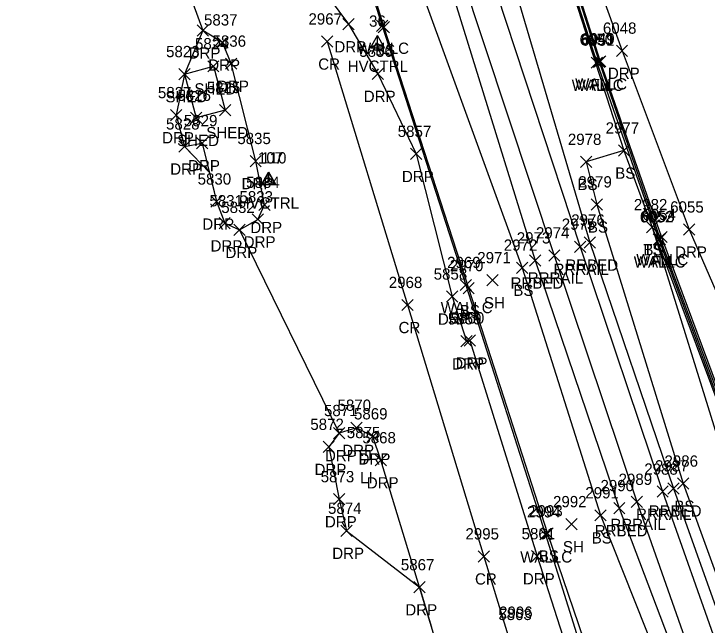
# Model space of a CAD drawing. Extents: x 1462668 to 1465147, y 550359 to 557351.
# Drawn here: x 1464320.6 to 1464443.6, y 553200.7 to 553309.1 of the extents above; entities that cross this region are included whole.
import ezdxf

# ---------------------------------------------------------------- set-up
doc = ezdxf.new("R2010")
doc.units = 0
for name, color, linetype in [('C_A', 7, 'Continuous'), ('C_I', 7, 'Continuous'), ('CPSM', 7, 'Continuous'), ('L_A', 7, 'Continuous'), ('L_I', 7, 'Continuous'), ('L_TIC', 7, 'Continuous'), ('LBC', 7, 'Continuous'), ('LELB', 7, 'Continuous'), ('Level 6', 7, 'Continuous'), ('LFNC', 7, 'Continuous'), ('LW', 7, 'Continuous'), ('P_A', 7, 'Continuous'), ('P_I', 7, 'Continuous'), ('P_TIC', 7, 'Continuous'), ('PRC', 7, 'Continuous'), ('R_A', 7, 'Continuous'), ('R_I', 7, 'Continuous'), ('R_TIC', 7, 'Continuous'), ('RDP', 7, 'Continuous'), ('RR', 7, 'Continuous'), ('RRB', 7, 'Continuous'), ('U_A', 7, 'Continuous'), ('U_I', 7, 'Continuous'), ('ULP', 7, 'Continuous')]:
    doc.layers.add(name, color=color, linetype=linetype)

msp = doc.modelspace()

# ---------------------------------------------------------------- linework, layer by layer
at = {"layer": 'CPSM'}
for p, q in [((1464383.85, 553303.08), (1464385.1, 553305.25)), ((1464386.35, 553303.08), (1464385.1, 553305.25)), ((1464385.1, 553303.8), (1464385.1, 553305.25)), ((1464383.85, 553303.08), (1464385.1, 553303.8)), ((1464385.1, 553303.8), (1464385.1, 553303.8)), ((1464385.1, 553303.8), (1464386.35, 553303.08)), ((1464383.85, 553303.08), (1464386.35, 553303.08)), ((1464364.5, 553278.83), (1464365.75, 553280.99)), ((1464364.53, 553278.84), (1464365.78, 553281.01)), ((1464367, 553278.83), (1464365.75, 553280.99)), ((1464365.75, 553279.55), (1464365.75, 553280.99)), ((1464367.03, 553278.84), (1464365.78, 553281.01)), ((1464365.78, 553279.56), (1464365.78, 553281.01)), ((1464364.5, 553278.83), (1464365.75, 553279.55)), ((1464364.53, 553278.84), (1464365.78, 553279.56)), ((1464364.53, 553278.84), (1464367.03, 553278.84)), ((1464365.75, 553279.55), (1464365.75, 553279.55)), ((1464365.75, 553279.55), (1464367, 553278.83)), ((1464365.78, 553279.56), (1464365.78, 553279.56)), ((1464365.78, 553279.56), (1464367.03, 553278.84)), ((1464364.5, 553278.83), (1464367, 553278.83))]:
    msp.add_line(p, q, dxfattribs=at)
at = {"layer": 'L_TIC'}
for points in [[(1464384.91, 553305.98), (1464386.91, 553307.98)], [(1464386.91, 553305.98), (1464384.91, 553307.98)], [(1464385.21, 553305.7), (1464387.21, 553307.7)], [(1464387.21, 553305.7), (1464385.21, 553307.7)], [(1464423, 553299.43), (1464425, 553301.43)], [(1464425, 553299.43), (1464423, 553301.43)], [(1464423.41, 553299.55), (1464425.41, 553301.55)], [(1464425.41, 553299.55), (1464423.41, 553301.55)], [(1464423.6, 553299.66), (1464425.6, 553301.66)], [(1464425.6, 553299.66), (1464423.6, 553301.66)], [(1464354.96, 553298.78), (1464356.96, 553300.78)], [(1464356.96, 553298.78), (1464354.96, 553300.78)], [(1464349.83, 553297.4), (1464351.83, 553299.4)], [(1464351.83, 553297.4), (1464349.83, 553299.4)], [(1464349.83, 553297.4), (1464351.83, 553299.4)], [(1464351.83, 553297.4), (1464349.83, 553299.4)], [(1464357.06, 553291.03), (1464359.06, 553293.03)], [(1464359.06, 553291.03), (1464357.06, 553293.03)], [(1464351.89, 553289.64), (1464353.89, 553291.64)], [(1464353.89, 553289.64), (1464351.89, 553291.64)], [(1464351.89, 553289.64), (1464353.89, 553291.64)], [(1464353.89, 553289.64), (1464351.89, 553291.64)], [(1464427.81, 553283.85), (1464429.81, 553285.85)], [(1464429.81, 553283.85), (1464427.81, 553285.85)], [(1464427.81, 553283.85), (1464429.81, 553285.85)], [(1464429.81, 553283.85), (1464427.81, 553285.85)], [(1464421.11, 553281.84), (1464423.11, 553283.84)], [(1464423.11, 553281.84), (1464421.11, 553283.84)], [(1464422.97, 553274.3), (1464424.97, 553276.3)], [(1464424.97, 553274.3), (1464422.97, 553276.3)], [(1464432.81, 553270.26), (1464434.81, 553272.26)], [(1464434.81, 553270.26), (1464432.81, 553272.26)], [(1464432.81, 553270.26), (1464434.81, 553272.26)], [(1464434.81, 553270.26), (1464432.81, 553272.26)], [(1464434.46, 553268.52), (1464436.46, 553270.52)], [(1464436.46, 553268.52), (1464434.46, 553270.52)], [(1464434.01, 553268.1), (1464436.01, 553270.1)], [(1464436.01, 553268.1), (1464434.01, 553270.1)], [(1464434.2, 553268.16), (1464436.2, 553270.16)], [(1464436.2, 553268.16), (1464434.2, 553270.16)], [(1464409.74, 553263.08), (1464411.74, 553265.08)], [(1464411.74, 553263.08), (1464409.74, 553265.08)], [(1464404.47, 553260.86), (1464406.47, 553262.86)], [(1464406.47, 553260.86), (1464404.47, 553262.86)], [(1464399.75, 553260.01), (1464401.75, 553262.01)], [(1464401.75, 553260.01), (1464399.75, 553262.01)], [(1464400.25, 553259.46), (1464402.25, 553261.46)], [(1464402.25, 553259.46), (1464400.25, 553261.46)], [(1464438.31, 553224.8), (1464440.31, 553226.8)], [(1464440.31, 553224.8), (1464438.31, 553226.8)], [(1464423.65, 553219.18), (1464425.65, 553221.18)], [(1464425.65, 553219.18), (1464423.65, 553221.18)], [(1464418.48, 553217.61), (1464420.48, 553219.61)], [(1464420.48, 553217.61), (1464418.48, 553219.61)], [(1464413.87, 553215.81), (1464415.87, 553217.81)], [(1464415.87, 553215.81), (1464413.87, 553217.81)], [(1464413.87, 553215.81), (1464415.87, 553217.81)], [(1464415.87, 553215.81), (1464413.87, 553217.81)], [(1464414.25, 553215.98), (1464416.25, 553217.98)], [(1464416.25, 553215.98), (1464414.25, 553217.98)]]:
    msp.add_lwpolyline(points, dxfattribs=at)
at = {"layer": 'LBC'}
for points in [[(1464350.83, 553298.4), (1464355.96, 553299.78), (1464358.06, 553292.03), (1464352.89, 553290.64)], [(1464350.83, 553298.4), (1464352.89, 553290.64)]]:
    msp.add_lwpolyline(points, dxfattribs=at)
at = {"layer": 'LELB'}
for points in [[(1464320.57, 553552.86), (1464335.76, 553496.58), (1464351.01, 553439.58), (1464352, 553433.56), (1464356.91, 553435.89), (1464366.09, 553404.9), (1464375.79, 553365.63), (1464378.91, 553354.3), (1464392.5, 553314.3), (1464410.74, 553264.08), (1464424.65, 553220.18), (1464446.71, 553164.77), (1464462.56, 553121.26), (1464478.7, 553079.34), (1464487.04, 553051.03), (1464509.44, 553004.95), (1464519.17, 552979.76), (1464533.37, 552948.39), (1464548.85, 552915.73), (1464568.29, 552875.06), (1464587.07, 552834.38)], [(1464399.72, 553434.97), (1464409.45, 553421.21), (1464402.25, 553418.23), (1464397.04, 553410.69), (1464397.41, 553402.74), (1464404.99, 553402.37), (1464405.18, 553391.16), (1464405.51, 553357.55), (1464416.93, 553321.52), (1464428.81, 553284.85), (1464433.81, 553271.26), (1464449.26, 553230.02), (1464470.45, 553173.08), (1464486.56, 553129.8), (1464498.3, 553097.82), (1464507.97, 553103.59)], [(1464352.27, 553411.5), (1464356.5, 553400.3), (1464368.34, 553363.69), (1464370.81, 553354.98), (1464381.04, 553323.47), (1464386.21, 553306.7), (1464401.25, 553260.46), (1464415.25, 553216.98), (1464434.49, 553160.38), (1464448.26, 553113.93), (1464461.87, 553070.97), (1464468.27, 553054.08), (1464475.25, 553046.5), (1464486.32, 553025.81), (1464494.29, 553015.43), (1464501.89, 553003.23), (1464511.53, 552976.03), (1464526.79, 552944.9), (1464544.1, 552913.88)], [(1464428.81, 553284.85), (1464422.11, 553282.84), (1464423.97, 553275.3), (1464439.31, 553225.8), (1464459.88, 553169.23), (1464475.98, 553126.58), (1464492.57, 553085.47), (1464504.19, 553058.69), (1464521.82, 553014.26)], [(1464433.81, 553271.26), (1464446.9, 553229.17), (1464467.61, 553172.81), (1464484.28, 553129.17), (1464495.72, 553097.09), (1464504.82, 553079.5), (1464512.15, 553060.64), (1464527.26, 553022.24), (1464542.19, 552990.03), (1464554.68, 552968.43)]]:
    msp.add_lwpolyline(points, dxfattribs=at)
at = {"layer": 'Level 6'}
msp.add_lwpolyline([(1464346.56, 553326.68), (1464354.08, 553306.14), (1464350.83, 553298.4), (1464349.38, 553291.12), (1464350.82, 553285.57), (1464355.25, 553280.98), (1464356.51, 553275.81), (1464357.97, 553271.95), (1464360.62, 553270.78), (1464378.27, 553234.76), (1464376.42, 553232.32), (1464378.26, 553223.04), (1464379.56, 553217.44), (1464392.53, 553207.43), (1464394.65, 553200.38)], dxfattribs=at)
at = {"layer": 'LFNC'}
msp.add_lwpolyline([(1464405.68, 553401.7), (1464406.12, 553357.81), (1464412.91, 553336.38), (1464424.41, 553300.55), (1464435.2, 553269.16), (1464460.5, 553201.53), (1464472.49, 553169.78), (1464483.32, 553140), (1464499.05, 553098.91), (1464526, 553115.94), (1464547.49, 553129.55)], dxfattribs=at)
at = {"layer": 'LW'}
for points in [[(1464405.98, 553402.26), (1464405.24, 553402.29), (1464405.6, 553357.56), (1464412.38, 553336.29), (1464424, 553300.43), (1464435.01, 553269.1), (1464460.1, 553201.29), (1464471.95, 553169.46), (1464482.98, 553139.7), (1464498.65, 553098.24), (1464526.68, 553115.6)], [(1464405.98, 553402.26), (1464406.37, 553371.32), (1464406.56, 553357.76), (1464413.11, 553336.61), (1464424.6, 553300.66), (1464435.46, 553269.52), (1464460.73, 553201.68)], [(1464370.44, 553354.78), (1464380.63, 553323.39), (1464385.91, 553306.98), (1464400.75, 553261.01), (1464414.87, 553216.81)], [(1464414.87, 553216.81), (1464432.86, 553159.42), (1464447.43, 553114.12), (1464461.56, 553070.89), (1464467.28, 553053.84), (1464469.98, 553045.08), (1464479.64, 553018.49)]]:
    msp.add_lwpolyline(points, dxfattribs=at)
at = {"layer": 'P_TIC'}
for points in [[(1464375.14, 553303.18), (1464377.14, 553305.18)], [(1464377.14, 553303.18), (1464375.14, 553305.18)], [(1464389.38, 553256.47), (1464391.38, 553258.47)], [(1464391.38, 553256.47), (1464389.38, 553258.47)], [(1464402.94, 553211.9), (1464404.94, 553213.9)], [(1464404.94, 553211.9), (1464402.94, 553213.9)]]:
    msp.add_lwpolyline(points, dxfattribs=at)
at = {"layer": 'PRC'}
msp.add_lwpolyline([(1464376.14, 553304.18), (1464390.38, 553257.47), (1464403.94, 553212.9), (1464421.63, 553155.29), (1464433.47, 553109.28), (1464450.03, 553058.59), (1464461.05, 553039.97)], dxfattribs=at)
at = {"layer": 'R_TIC'}
for points in [[(1464353.08, 553305.14), (1464355.08, 553307.14)], [(1464355.08, 553305.14), (1464353.08, 553307.14)], [(1464378.94, 553306.24), (1464380.94, 553308.24)], [(1464380.94, 553306.24), (1464378.94, 553308.24)], [(1464356.56, 553303.01), (1464358.56, 553305.01)], [(1464358.56, 553303.01), (1464356.56, 553305.01)], [(1464427.46, 553301.55), (1464429.46, 553303.55)], [(1464429.46, 553301.55), (1464427.46, 553303.55)], [(1464358.13, 553299.25), (1464360.13, 553301.25)], [(1464360.13, 553299.25), (1464358.13, 553301.25)], [(1464384.15, 553297.46), (1464386.15, 553299.46)], [(1464386.15, 553297.46), (1464384.15, 553299.46)], [(1464348.38, 553290.12), (1464350.38, 553292.12)], [(1464350.38, 553290.12), (1464348.38, 553292.12)], [(1464349.82, 553284.57), (1464351.82, 553286.57)], [(1464351.82, 553284.57), (1464349.82, 553286.57)], [(1464352.99, 553285.16), (1464354.99, 553287.16)], [(1464354.99, 553285.16), (1464352.99, 553287.16)], [(1464390.93, 553283.25), (1464392.93, 553285.25)], [(1464392.93, 553283.25), (1464390.93, 553285.25)], [(1464362.47, 553281.99), (1464364.47, 553283.99)], [(1464364.47, 553281.99), (1464362.47, 553283.99)], [(1464355.51, 553274.81), (1464357.51, 553276.81)], [(1464357.51, 553274.81), (1464355.51, 553276.81)], [(1464364.04, 553274.21), (1464366.04, 553276.21)], [(1464366.04, 553274.21), (1464364.04, 553276.21)], [(1464356.97, 553270.95), (1464358.97, 553272.95)], [(1464358.97, 553270.95), (1464356.97, 553272.95)], [(1464362.85, 553271.65), (1464364.85, 553273.65)], [(1464364.85, 553271.65), (1464362.85, 553273.65)], [(1464359.62, 553269.78), (1464361.62, 553271.78)], [(1464361.62, 553269.78), (1464359.62, 553271.78)], [(1464439.39, 553269.85), (1464441.39, 553271.85)], [(1464441.39, 553269.85), (1464439.39, 553271.85)], [(1464421.77, 553267.54), (1464423.77, 553269.54)], [(1464423.77, 553267.54), (1464421.77, 553269.54)], [(1464420.03, 553266.8), (1464422.03, 553268.8)], [(1464422.03, 553266.8), (1464420.03, 553268.8)], [(1464415.45, 553265.26), (1464417.45, 553267.26)], [(1464417.45, 553265.26), (1464415.45, 553267.26)], [(1464412.05, 553264.37), (1464414.05, 553266.37)], [(1464414.05, 553264.37), (1464412.05, 553266.37)], [(1464397.31, 553257.96), (1464399.31, 553259.96)], [(1464399.31, 553257.96), (1464397.31, 553259.96)], [(1464399.85, 553250.03), (1464401.85, 553252.03)], [(1464401.85, 553250.03), (1464399.85, 553252.03)], [(1464400.46, 553250.17), (1464402.46, 553252.17)], [(1464402.46, 553250.17), (1464400.46, 553252.17)], [(1464380.34, 553234.7), (1464382.34, 553236.7)], [(1464382.34, 553234.7), (1464380.34, 553236.7)], [(1464377.27, 553233.76), (1464379.27, 553235.76)], [(1464379.27, 553233.76), (1464377.27, 553235.76)], [(1464383.23, 553233.18), (1464385.23, 553235.18)], [(1464385.23, 553233.18), (1464383.23, 553235.18)], [(1464375.42, 553231.32), (1464377.42, 553233.32)], [(1464377.42, 553231.32), (1464375.42, 553233.32)], [(1464384.69, 553228.94), (1464386.69, 553230.94)], [(1464386.69, 553228.94), (1464384.69, 553230.94)], [(1464436.57, 553223.95), (1464438.57, 553225.95)], [(1464438.57, 553223.95), (1464436.57, 553225.95)], [(1464434.67, 553223.38), (1464436.67, 553225.38)], [(1464436.67, 553223.38), (1464434.67, 553225.38)], [(1464377.26, 553222.04), (1464379.26, 553224.04)], [(1464379.26, 553222.04), (1464377.26, 553224.04)], [(1464430.11, 553221.57), (1464432.11, 553223.57)], [(1464432.11, 553221.57), (1464430.11, 553223.57)], [(1464426.98, 553220.45), (1464428.98, 553222.45)], [(1464428.98, 553220.45), (1464426.98, 553222.45)], [(1464378.56, 553216.44), (1464380.56, 553218.44)], [(1464380.56, 553216.44), (1464378.56, 553218.44)], [(1464412.38, 553211.93), (1464414.38, 553213.93)], [(1464414.38, 553211.93), (1464412.38, 553213.93)], [(1464391.53, 553206.43), (1464393.53, 553208.43)], [(1464393.53, 553206.43), (1464391.53, 553208.43)]]:
    msp.add_lwpolyline(points, dxfattribs=at)
at = {"layer": 'RDP'}
for points in [[(1464330.57, 553351.94), (1464331.96, 553344.17), (1464336.48, 553344.5), (1464339.36, 553330.79), (1464341.95, 553327.8), (1464346.56, 553326.68), (1464350.9, 553327.08), (1464355.57, 553327.9), (1464360.55, 553326.47), (1464365.71, 553324.83), (1464368.83, 553322.48), (1464369.98, 553320.65), (1464379.94, 553307.24), (1464385.15, 553298.46), (1464391.93, 553284.25), (1464398.31, 553258.96), (1464400.85, 553251.03), (1464401.46, 553251.17), (1464413.38, 553212.93), (1464420.97, 553189.37)], [(1464415.79, 553337.75), (1464428.46, 553302.55), (1464440.39, 553270.85), (1464449.42, 553250.03), (1464452.48, 553249.02), (1464464.04, 553246.03), (1464467.8, 553242.21), (1464468.82, 553237.7), (1464467.19, 553228.46), (1464465.77, 553220.82), (1464463.82, 553209.81), (1464464.17, 553203.33), (1464467.41, 553192.18), (1464475.7, 553171.12), (1464491.18, 553136.66), (1464495.73, 553131.04), (1464500.88, 553127.32), (1464507.41, 553124.81), (1464516.19, 553124.19), (1464522.18, 553125), (1464532.31, 553129.71), (1464542.15, 553136.01)], [(1464349.38, 553291.12), (1464350.82, 553285.57), (1464353.99, 553286.16), (1464356.51, 553275.81), (1464357.97, 553271.95), (1464360.62, 553270.78), (1464363.85, 553272.65), (1464365.04, 553275.21), (1464363.47, 553282.99), (1464359.13, 553300.25), (1464357.56, 553304.01), (1464354.08, 553306.14)], [(1464401.02, 553179.23), (1464392.53, 553207.43), (1464385.69, 553229.94), (1464384.23, 553234.18), (1464381.34, 553235.7), (1464378.27, 553234.76), (1464376.42, 553232.32), (1464378.26, 553223.04), (1464379.56, 553217.44)]]:
    msp.add_lwpolyline(points, dxfattribs=at)
at = {"layer": 'RR'}
for points in [[(1464329.23, 553555.38), (1464346.96, 553499.53), (1464365.93, 553439.42), (1464375.44, 553408.88), (1464392.35, 553356.14), (1464404.62, 553317.7), (1464421.03, 553267.8), (1464435.67, 553224.38), (1464455.63, 553167.93), (1464471.44, 553125.33), (1464488.07, 553083.01), (1464498.63, 553056.82), (1464517.45, 553011.95), (1464529.39, 552984.23), (1464543.06, 552953.5), (1464558.28, 552920.12), (1464577.46, 552878.67), (1464596.62, 552838.05)], [(1464324.56, 553553.94), (1464342.17, 553498.07), (1464361.29, 553437.52), (1464370.78, 553407.02), (1464387.3, 553355.34), (1464399.89, 553316.18), (1464416.45, 553266.26), (1464431.11, 553222.57), (1464450.96, 553166.17), (1464466.85, 553123.46), (1464483.54, 553081.05), (1464493.97, 553055.17), (1464513.54, 553008.43), (1464524.98, 552981.81), (1464538.76, 552951.06), (1464553.98, 552917.82), (1464573.13, 552876.25), (1464592.23, 552835.92)]]:
    msp.add_lwpolyline(points, dxfattribs=at)
at = {"layer": 'RRB'}
for points in [[(1464320.57, 553552.86), (1464339.05, 553497.3), (1464359.1, 553436.85), (1464368.45, 553406.11), (1464384.33, 553354.99), (1464397.56, 553315.41), (1464413.05, 553265.37), (1464427.98, 553221.45), (1464449.13, 553165.59), (1464464.66, 553122.35), (1464481.22, 553080.02), (1464490.89, 553052.76), (1464510.86, 553007.55), (1464522.32, 552980.59), (1464536.19, 552949.72), (1464551.43, 552916.63), (1464570.99, 552875.75), (1464590.29, 552834.94)], [(1464345.31, 553519.91), (1464352.28, 553501.12), (1464369.89, 553440.75), (1464378.64, 553409.81), (1464396.8, 553355.41), (1464407.98, 553318.65), (1464422.77, 553268.54), (1464437.57, 553224.95), (1464457.69, 553168.59), (1464473.63, 553125.97), (1464490.26, 553084.12), (1464501.18, 553057.71), (1464519.38, 553013.04), (1464531.7, 552984.97), (1464545.35, 552954.92), (1464560.69, 552920.93), (1464579.9, 552880.24), (1464598.79, 552838.41)]]:
    msp.add_lwpolyline(points, dxfattribs=at)
at = {"layer": 'ULP'}
for p, q in [((1464383.06, 553232.52), (1464382.89, 553231.69)), ((1464382.06, 553230.02), (1464382.06, 553231.69)), ((1464382.06, 553231.69), (1464383.72, 553231.69)), ((1464383.72, 553231.69), (1464383.72, 553230.02)), ((1464383.72, 553230.02), (1464382.06, 553230.02)), ((1464382.64, 553229.19), (1464382.89, 553230.02)), ((1464382.89, 553230.86), (1464382.89, 553230.86))]:
    msp.add_line(p, q, dxfattribs=at)

# ---------------------------------------------------------------- texts
at = {"layer": 'C_A'}
for p in [(1464379.79, 553298.8), (1464360.44, 553274.55), (1464360.47, 553274.56)]:
    msp.add_text('HVCTRL', height=2, dxfattribs=at).set_placement(p)
at = {"layer": 'C_I'}
for s, p in [('36', (1464383.58, 553306.8)), ('107', (1464363.87, 553282.55)), ('110', (1464364.46, 553282.56))]:
    msp.add_text(s, height=2, dxfattribs=at).set_placement(p)
at = {"layer": 'L_A'}
for s, p in [('WALLC', (1464381.45, 553301.98)), ('BS', (1464384.65, 553301.7)), ('WALLC', (1464419.53, 553295.43)), ('WALLC', (1464420.14, 553295.66)), ('FN', (1464422.89, 553295.55)), ('SHED', (1464352.6, 553294.78)), ('SHED', (1464347.46, 553293.4)), ('SHED', (1464347.46, 553293.4)), ('SHED', (1464354.7, 553287.03)), ('SHED', (1464349.53, 553285.64)), ('SHED', (1464349.53, 553285.64)), ('BS', (1464427.25, 553279.85)), ('BS', (1464427.25, 553279.85)), ('BS', (1464420.56, 553277.84)), ('BS', (1464422.41, 553270.3)), ('TS', (1464432.22, 553266.26)), ('BS', (1464432.25, 553266.26)), ('WALLC', (1464430.99, 553264.52)), ('WALLC', (1464430.54, 553264.1)), ('FN', (1464433.68, 553264.16)), ('BS', (1464409.18, 553259.08)), ('WALLC', (1464396.29, 553256.01)), ('SH', (1464403.96, 553256.86)), ('BS', (1464399.69, 553255.46)), ('BS', (1464437.75, 553220.8)), ('BS', (1464423.09, 553215.18)), ('SH', (1464417.97, 553213.61)), ('WALLC', (1464410.4, 553211.81)), ('WALLC', (1464410.4, 553211.81)), ('BS', (1464413.69, 553211.98))]:
    msp.add_text(s, height=2, dxfattribs=at).set_placement(p)
at = {"layer": 'L_I'}
for s, p in [('5824', (1464352.7, 553302.78)), ('6050', (1464420.94, 553303.55)), ('6051', (1464421.18, 553303.43)), ('6049', (1464421.21, 553303.66)), ('5823', (1464347.57, 553301.4)), ('5823', (1464347.57, 553301.4)), ('5825', (1464354.8, 553295.03)), ('5826', (1464349.58, 553293.64)), ('5826', (1464349.58, 553293.64)), ('2977', (1464425.55, 553287.85)), ('2977', (1464425.55, 553287.85)), ('2978', (1464418.85, 553285.84)), ('2979', (1464420.7, 553278.3)), ('2982', (1464430.55, 553274.26)), ('2982', (1464430.55, 553274.26)), ('6052', (1464431.62, 553272.1)), ('6053', (1464431.81, 553272.16)), ('6054', (1464432.07, 553272.52)), ('2972', (1464407.48, 553267.08)), ('2971', (1464402.78, 553264.86)), ('2969', (1464397.43, 553264.01)), ('2970', (1464397.9, 553263.46)), ('2986', (1464435.99, 553228.8)), ('2991', (1464421.95, 553223.18)), ('2992', (1464416.22, 553221.61)), ('2994', (1464411.61, 553219.81)), ('2994', (1464411.61, 553219.81)), ('2993', (1464411.99, 553219.98))]:
    msp.add_text(s, height=2, dxfattribs=at).set_placement(p)
at = {"layer": 'P_A'}
for p in [(1464374.57, 553299.18), (1464388.82, 553252.47), (1464402.38, 553207.9)]:
    msp.add_text('CR', height=2, dxfattribs=at).set_placement(p)
at = {"layer": 'P_I'}
for s, p in [('2967', (1464372.83, 553307.18)), ('2968', (1464387.08, 553260.47)), ('2995', (1464400.68, 553215.9))]:
    msp.add_text(s, height=2, dxfattribs=at).set_placement(p)
at = {"layer": 'R_A'}
for s, p in [('DRP', (1464377.43, 553302.24)), ('DRP', (1464351.57, 553301.14)), ('DRP', (1464355.05, 553299.01)), ('DRP', (1464425.95, 553297.55)), ('DRP', (1464356.62, 553295.25)), ('DRP', (1464382.64, 553293.46)), ('DRP', (1464346.87, 553286.12)), ('DRP', (1464348.31, 553280.57)), ('DRP', (1464351.48, 553281.16)), ('DRP', (1464389.41, 553279.25)), ('DRP', (1464360.96, 553277.99)), ('DRP', (1464354, 553270.81)), ('DRP', (1464362.52, 553270.21)), ('DRP', (1464361.34, 553267.65)), ('DRP', (1464355.46, 553266.95)), ('DRP', (1464358.11, 553265.78)), ('DRP', (1464437.87, 553265.85)), ('RRBED', (1464418.41, 553263.54)), ('RRRAIL', (1464416.32, 553262.8)), ('RRRAIL', (1464411.74, 553261.26)), ('RRBED', (1464408.69, 553260.37)), ('DRP', (1464395.8, 553253.96)), ('DRP', (1464398.95, 553246.17)), ('DRP', (1464398.33, 553246.03)), ('DRP', (1464378.83, 553230.7)), ('DRP', (1464375.76, 553229.76)), ('DRP', (1464381.72, 553229.18)), ('DRP', (1464373.91, 553227.32)), ('DRP', (1464383.18, 553224.94)), ('RRRAIL', (1464430.96, 553219.38)), ('RRBED', (1464433.21, 553219.95)), ('DRP', (1464375.75, 553218.04)), ('RRRAIL', (1464426.4, 553217.57)), ('RRBED', (1464423.63, 553216.45)), ('DRP', (1464377.05, 553212.44)), ('DRP', (1464410.87, 553207.93)), ('DRP', (1464390.02, 553202.43))]:
    msp.add_text(s, height=2, dxfattribs=at).set_placement(p)
at = {"layer": 'R_I'}
for s, p in [('5837', (1464354.3, 553307.01)), ('6048', (1464425.07, 553305.55)), ('5836', (1464355.81, 553303.25)), ('5856', (1464381.84, 553301.46)), ('5827', (1464346.12, 553294.12)), ('5829', (1464350.73, 553289.16)), ('5828', (1464347.56, 553288.57)), ('5857', (1464388.67, 553287.25)), ('5835', (1464360.21, 553285.99)), ('5830', (1464353.17, 553278.81)), ('5834', (1464361.78, 553278.21)), ('5833', (1464360.59, 553275.65)), ('5831', (1464355.27, 553274.95)), ('5832', (1464357.36, 553273.78)), ('6055', (1464437, 553273.85)), ('2975', (1464417.77, 553270.8)), ('2976', (1464419.45, 553271.54)), ('2973', (1464409.79, 553268.37)), ('2974', (1464413.19, 553269.26)), ('5858', (1464395.05, 553261.96)), ('5859', (1464397.58, 553254.03)), ('5860', (1464398.07, 553254.17)), ('5870', (1464377.99, 553238.7)), ('5871', (1464375.58, 553237.76)), ('5869', (1464380.91, 553237.18)), ('5872', (1464373.16, 553235.32)), ('5868', (1464382.39, 553232.94)), ('2987', (1464434.31, 553227.95)), ('2988', (1464432.41, 553227.38)), ('5873', (1464375, 553226.04)), ('2989', (1464427.85, 553225.57)), ('2990', (1464424.64, 553224.45)), ('5874', (1464376.3, 553220.44)), ('5861', (1464410.64, 553215.93)), ('5867', (1464389.22, 553210.43))]:
    msp.add_text(s, height=2, dxfattribs=at).set_placement(p)
at = {"layer": 'U_A'}
msp.add_text('LI', height=2, dxfattribs=at).set_placement((1464381.99, 553225.86))
at = {"layer": 'U_I'}
for s, p in [('5875', (1464379.63, 553233.86)), ('2996', (1464406.65, 553202.01)), ('5863', (1464406.51, 553201.61))]:
    msp.add_text(s, height=2, dxfattribs=at).set_placement(p)

doc.saveas('drawing.dxf')
